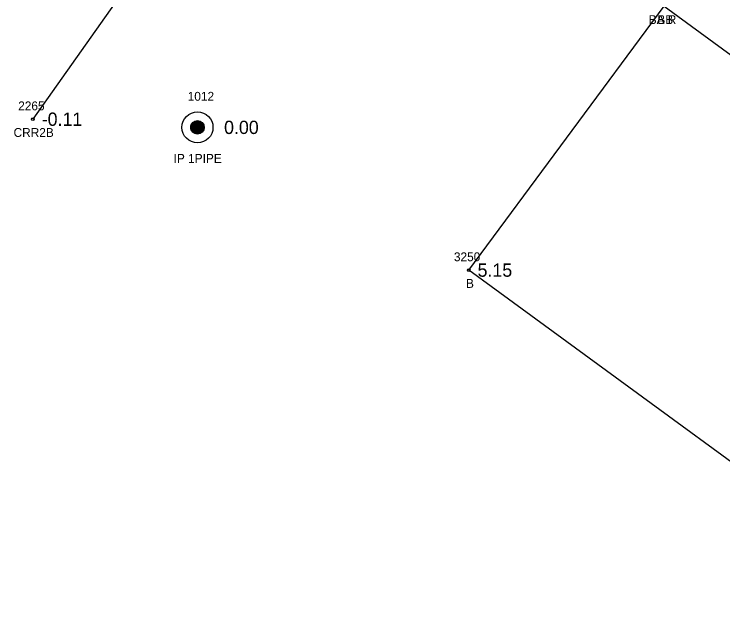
# Model space of a CAD drawing. Extents: x 2608598 to 2610682, y 641451 to 643526.
# Drawn here: x 2609835.8 to 2609915.7, y 642004.7 to 642071.3 of the extents above; entities that cross this region are included whole.
import ezdxf

# ---------------------------------------------------------------- set-up
doc = ezdxf.new("R2010")
doc.units = 0
for name, color, linetype in [('RD_EX_Bldg', 7, 'Continuous'), ('RD_EX_Bldg_txCode', 7, 'Continuous'), ('RD_EX_DV_Prop_txCode', 7, 'Continuous'), ('RD_EX_DV_PropPin', 7, 'Continuous'), ('RD_EX_H2O', 7, 'Continuous'), ('RD_EX_H2O_txCode', 7, 'Continuous'), ('RD_EX_TX_Bldg_ELEV', 7, 'Continuous'), ('RD_EX_TX_DV_Prop_ELEV', 7, 'Continuous'), ('RD_EX_TX_H2O_ELEV', 7, 'Continuous'), ('RD_SMD_Locator', 7, 'Continuous')]:
    doc.layers.add(name, color=color, linetype=linetype)

msp = doc.modelspace()

# ---------------------------------------------------------------- linework, layer by layer
at = {"layer": 'RD_EX_Bldg'}
msp.add_lwpolyline([(2609909.121, 642072.222), (2609960.739, 642034.485), (2609938.692, 642004.745), (2609887.073, 642042.482), (2609909.121, 642072.222)], dxfattribs=at)
at = {"layer": 'RD_EX_DV_PropPin'}
for p, q in [((2609855.79, 642058.278), (2609855.79, 642058.874)), ((2609855.825, 642058.206), (2609855.825, 642058.946)), ((2609855.86, 642058.149), (2609855.86, 642059.003)), ((2609855.895, 642058.102), (2609855.895, 642059.05)), ((2609855.93, 642058.061), (2609855.93, 642059.091)), ((2609855.965, 642058.025), (2609855.965, 642059.127)), ((2609856, 642057.994), (2609856, 642059.158)), ((2609856.035, 642057.966), (2609856.035, 642059.186)), ((2609856.07, 642057.941), (2609856.07, 642059.211)), ((2609856.105, 642057.92), (2609856.105, 642059.232)), ((2609856.14, 642057.9), (2609856.14, 642059.252)), ((2609856.175, 642057.883), (2609856.175, 642059.269)), ((2609856.21, 642057.868), (2609856.21, 642059.284)), ((2609856.245, 642057.856), (2609856.245, 642059.296)), ((2609856.28, 642057.845), (2609856.28, 642059.307)), ((2609856.315, 642057.835), (2609856.315, 642059.317)), ((2609856.35, 642057.828), (2609856.35, 642059.324)), ((2609856.385, 642057.822), (2609856.385, 642059.33)), ((2609856.42, 642057.818), (2609856.42, 642059.334)), ((2609856.455, 642057.816), (2609856.455, 642059.336)), ((2609856.49, 642057.815), (2609856.49, 642059.337)), ((2609856.525, 642057.816), (2609856.525, 642059.336)), ((2609856.561, 642057.818), (2609856.561, 642059.334)), ((2609856.596, 642057.822), (2609856.596, 642059.33)), ((2609856.631, 642057.828), (2609856.631, 642059.324)), ((2609856.666, 642057.835), (2609856.666, 642059.317)), ((2609856.701, 642057.845), (2609856.701, 642059.307)), ((2609856.736, 642057.856), (2609856.736, 642059.296)), ((2609856.771, 642057.868), (2609856.771, 642059.284)), ((2609856.806, 642057.883), (2609856.806, 642059.269)), ((2609856.841, 642057.9), (2609856.841, 642059.252)), ((2609856.876, 642057.92), (2609856.876, 642059.232)), ((2609856.911, 642057.941), (2609856.911, 642059.211)), ((2609856.946, 642057.966), (2609856.946, 642059.186)), ((2609856.981, 642057.994), (2609856.981, 642059.158)), ((2609857.016, 642058.025), (2609857.016, 642059.127)), ((2609857.051, 642058.061), (2609857.051, 642059.091)), ((2609857.086, 642058.102), (2609857.086, 642059.05)), ((2609857.121, 642058.149), (2609857.121, 642059.003)), ((2609857.156, 642058.206), (2609857.156, 642058.946)), ((2609857.191, 642058.278), (2609857.191, 642058.874)), ((2609855.755, 642058.38), (2609855.755, 642058.772)), ((2609857.226, 642058.38), (2609857.226, 642058.772))]:
    msp.add_line(p, q, dxfattribs=at)
for radius in [1.75, 0.761]:
    msp.add_circle((2609856.49, 642058.576), radius, dxfattribs=at)
at = {"layer": 'RD_EX_H2O'}
msp.add_lwpolyline([(2609911.255, 642171.947), (2609899.137, 642146.071), (2609837.93, 642059.496)], dxfattribs=at)
at = {"layer": 'RD_SMD_Locator'}
for centre in [(2609837.93, 642059.496), (2609856.49, 642058.576), (2609887.073, 642042.482)]:
    msp.add_circle(centre, 0.15, dxfattribs=at)

# ---------------------------------------------------------------- texts
at = {"layer": 'RD_EX_Bldg_txCode'}
for s, p in [('BA R', (2609907.365, 642070.222)), ('BB', (2609908.341, 642070.222)), ('3250', (2609885.403, 642043.482)), ('B', (2609886.766, 642040.482))]:
    msp.add_text(s, height=1, dxfattribs=at).set_placement(p)
at = {"layer": 'RD_EX_DV_Prop_txCode'}
for s, p in [('1012', (2609855.388, 642061.576)), ('IP 1PIPE', (2609853.802, 642054.576))]:
    msp.add_text(s, height=1, dxfattribs=at).set_placement(p)
at = {"layer": 'RD_EX_H2O_txCode'}
for s, p in [('2265', (2609836.276, 642060.496)), ('CRR2B', (2609835.756, 642057.496))]:
    msp.add_text(s, height=1, dxfattribs=at).set_placement(p)
at = {"layer": 'RD_EX_TX_Bldg_ELEV'}
msp.add_text('5.15', height=1.5, dxfattribs=at).set_placement((2609888.073, 642041.732))
at = {"layer": 'RD_EX_TX_DV_Prop_ELEV'}
msp.add_text('0.00', height=1.5, dxfattribs=at).set_placement((2609859.49, 642057.826))
at = {"layer": 'RD_EX_TX_H2O_ELEV'}
msp.add_text('-0.11', height=1.5, dxfattribs=at).set_placement((2609838.93, 642058.746))

doc.saveas('drawing.dxf')
